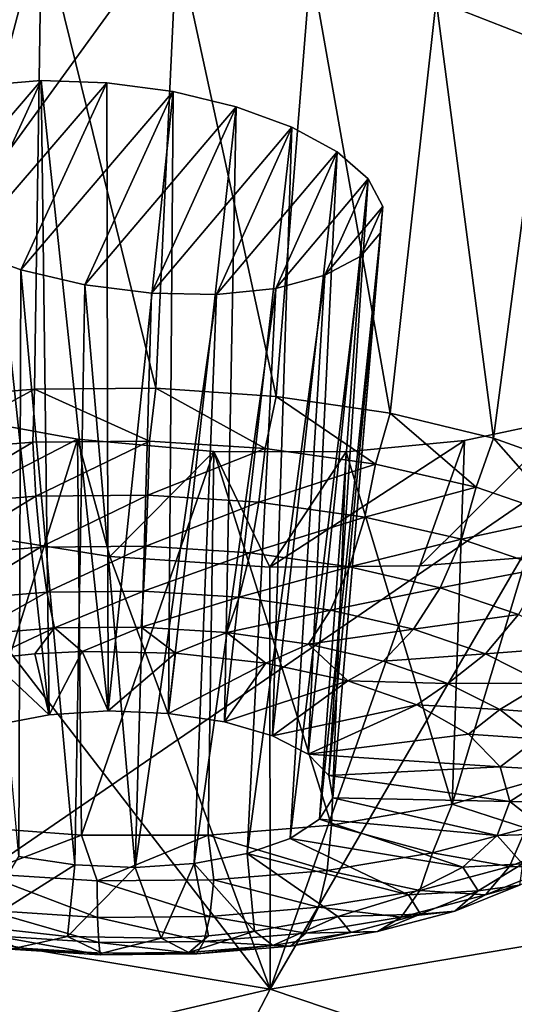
# Model space of a CAD drawing. Header units: metres. Extents: x -106 to 264, y -111 to 81.
# Tile 357 of 549: x 186.59 to 187.76, y 13.1 to 15.43. Entities that reach past the tile are written whole.
import ezdxf

# ---------------------------------------------------------------- set-up
doc = ezdxf.new("R2010")
doc.units = ezdxf.units.M
doc.layers.add('solid_20422013', color=7, linetype='CONTINUOUS')

msp = doc.modelspace()

# ---------------------------------------------------------------- linework, layer by layer
at = {"layer": 'solid_20422013'}
for points in [[(187.09584, 15.847991, 233.773071), (184.726761, 16.258686, 232.632324), (181.244278, 12.29898, 238.393173)], [(187.09584, 15.847991, 233.773071), (181.244278, 12.29898, 238.393173), (184.160324, 11.802539, 239.772095)], [(189.560303, 15.507747, 234.71814), (187.09584, 15.847991, 233.773071), (184.160324, 11.802539, 239.772095)], [(186.347336, 14.530637, 163.528076), (186.333145, 15.661924, 163.893921), (186.64296, 15.652119, 163.809921)], [(186.625793, 14.553652, 163.461197), (186.347336, 14.530637, 163.528076), (186.64296, 15.652119, 163.809921)], [(186.91275, 14.555537, 163.447174), (186.625793, 14.553652, 163.461197), (186.64296, 15.652119, 163.809921)], [(186.91275, 14.555537, 163.447174), (186.64296, 15.652119, 163.809921), (186.96254, 15.617235, 163.787811)], [(187.196671, 14.536219, 163.486603), (186.91275, 14.555537, 163.447174), (186.96254, 15.617235, 163.787811)], [(187.196671, 14.536219, 163.486603), (186.96254, 15.617235, 163.787811), (187.278549, 15.556032, 163.82869)], [(187.466156, 14.496469, 163.577881), (187.196671, 14.536219, 163.486603), (187.278549, 15.556032, 163.82869)], [(187.466156, 14.496469, 163.577881), (187.278549, 15.556032, 163.82869), (187.574463, 15.471257, 163.930969)], [(187.832626, 15.370441, 164.08725), (187.574463, 15.471257, 163.930969), (188.007523, 15.552822, 163.604645)], [(189.560303, 15.507747, 234.71814), (184.160324, 11.802539, 239.772095), (187.189865, 11.391417, 240.914032)], [(192.101944, 15.240468, 235.460526), (189.560303, 15.507747, 234.71814), (187.189865, 11.391417, 240.914032)], [(187.710403, 14.437888, 163.717346), (187.466156, 14.496469, 163.577881), (187.574463, 15.471257, 163.930969)], [(187.710403, 14.437888, 163.717346), (187.574463, 15.471257, 163.930969), (187.832626, 15.370441, 164.08725)], [(187.919601, 14.362826, 163.899414), (187.710403, 14.437888, 163.717346), (187.832626, 15.370441, 164.08725)], [(186.351105, 14.944027, 165.518356), (186.500671, 15.270259, 164.733505), (186.642319, 15.282426, 164.66011)], [(186.459198, 14.8845, 165.620178), (186.351105, 14.944027, 165.518356), (186.642319, 15.282426, 164.66011)], [(186.459198, 14.8845, 165.620178), (186.642319, 15.282426, 164.66011), (186.796677, 15.277016, 164.622284)], [(186.593552, 14.835238, 165.69133), (186.459198, 14.8845, 165.620178), (186.796677, 15.277016, 164.622284)], [(186.500671, 15.270259, 164.733505), (186.661118, 13.784597, 164.175735), (186.642319, 15.282426, 164.66011)], [(186.593552, 14.835238, 165.69133), (186.796677, 15.277016, 164.622284), (186.95369, 15.256303, 164.62233)], [(186.642319, 15.282426, 164.66011), (186.661118, 13.784597, 164.175735), (186.8004, 13.79381, 164.148056)], [(186.796677, 15.277016, 164.622284), (186.642319, 15.282426, 164.66011), (186.8004, 13.79381, 164.148056)], [(186.95369, 15.256303, 164.62233), (186.796677, 15.277016, 164.622284), (186.8004, 13.79381, 164.148056)], [(186.500671, 15.270259, 164.733505), (186.53566, 13.761169, 164.238724), (186.661118, 13.784597, 164.175735)], [(186.744843, 14.799562, 165.727173), (186.593552, 14.835238, 165.69133), (186.95369, 15.256303, 164.62233)], [(186.744843, 14.799562, 165.727173), (186.95369, 15.256303, 164.62233), (187.102478, 15.220294, 164.659058)], [(186.95369, 15.256303, 164.62233), (186.8004, 13.79381, 164.148056), (186.942261, 13.788059, 164.157944)], [(187.102478, 15.220294, 164.659058), (186.95369, 15.256303, 164.62233), (186.942261, 13.788059, 164.157944)], [(192.101944, 15.240468, 235.460526), (187.189865, 11.391417, 240.914032), (190.311218, 11.06856, 241.810806)], [(186.902603, 14.780349, 165.725739), (186.744843, 14.799562, 165.727173), (187.102478, 15.220294, 164.659058)], [(186.902603, 14.780349, 165.725739), (187.102478, 15.220294, 164.659058), (187.234238, 15.171808, 164.730133)], [(187.102478, 15.220294, 164.659058), (186.942261, 13.788059, 164.157944), (187.07518, 13.767813, 164.204575)], [(187.234238, 15.171808, 164.730133), (187.102478, 15.220294, 164.659058), (187.07518, 13.767813, 164.204575)], [(186.902603, 14.780349, 165.725739), (187.234238, 15.171808, 164.730133), (187.056152, 14.777226, 165.686661)], [(187.056152, 14.777226, 165.686661), (187.234238, 15.171808, 164.730133), (187.341003, 15.113698, 164.831879)], [(187.234238, 15.171808, 164.730133), (187.07518, 13.767813, 164.204575), (187.1884, 13.73471, 164.284195)], [(187.341003, 15.113698, 164.831879), (187.234238, 15.171808, 164.730133), (187.1884, 13.73471, 164.284195)], [(187.056152, 14.777226, 165.686661), (187.341003, 15.113698, 164.831879), (187.196045, 14.791564, 165.612762)], [(187.341003, 15.113698, 164.831879), (187.1884, 13.73471, 164.284195), (187.272751, 13.691433, 164.39032)], [(187.196045, 14.791564, 165.612762), (187.341003, 15.113698, 164.831879), (187.414337, 15.049774, 164.956924)], [(187.414337, 15.049774, 164.956924), (187.341003, 15.113698, 164.831879), (187.272751, 13.691433, 164.39032)], [(187.196045, 14.791564, 165.612762), (187.414337, 15.049774, 164.956924), (187.312241, 14.822444, 165.509003)], [(187.414337, 15.049774, 164.956924), (187.272751, 13.691433, 164.39032), (187.321396, 13.641487, 164.514389)], [(187.312241, 14.822444, 165.509003), (187.414337, 15.049774, 164.956924), (187.449066, 14.985025, 165.095917)], [(187.449066, 14.985025, 165.095917), (187.414337, 15.049774, 164.956924), (187.321396, 13.641487, 164.514389)], [(187.312241, 14.822444, 165.509003), (187.449066, 14.985025, 165.095917), (187.396805, 14.867376, 165.381744)], [(187.449066, 14.985025, 165.095917), (187.321396, 13.641487, 164.514389), (187.330399, 13.58892, 164.646332)], [(187.443329, 14.922904, 165.240356), (187.449066, 14.985025, 165.095917), (187.330399, 13.58892, 164.646332)], [(187.396805, 14.867376, 165.381744), (187.449066, 14.985025, 165.095917), (187.443329, 14.922904, 165.240356)], [(187.443329, 14.922904, 165.240356), (187.330399, 13.58892, 164.646332), (187.299026, 13.537989, 164.775467)], [(187.396805, 14.867376, 165.381744), (187.443329, 14.922904, 165.240356), (187.299026, 13.537989, 164.775467)], [(186.593552, 14.835238, 165.69133), (186.588852, 13.450431, 165.018677), (186.459198, 14.8845, 165.620178)], [(187.396805, 14.867376, 165.381744), (187.299026, 13.537989, 164.775467), (187.229813, 13.49282, 164.891327)], [(187.312241, 14.822444, 165.509003), (187.396805, 14.867376, 165.381744), (187.229813, 13.49282, 164.891327)], [(186.593552, 14.835238, 165.69133), (186.721771, 13.430184, 165.065308), (186.588852, 13.450431, 165.018677)], [(186.744843, 14.799562, 165.727173), (186.721771, 13.430184, 165.065308), (186.593552, 14.835238, 165.69133)], [(187.312241, 14.822444, 165.509003), (187.229813, 13.49282, 164.891327), (187.128372, 13.457074, 164.984528)], [(187.196045, 14.791564, 165.612762), (187.312241, 14.822444, 165.509003), (187.128372, 13.457074, 164.984528)], [(186.744843, 14.799562, 165.727173), (186.863632, 13.424434, 165.07518), (186.721771, 13.430184, 165.065308)], [(186.902603, 14.780349, 165.725739), (186.863632, 13.424434, 165.07518), (186.744843, 14.799562, 165.727173)], [(187.196045, 14.791564, 165.612762), (187.128372, 13.457074, 164.984528), (187.002914, 13.433646, 165.047516)], [(187.056152, 14.777226, 165.686661), (187.196045, 14.791564, 165.612762), (187.002914, 13.433646, 165.047516)], [(186.902603, 14.780349, 165.725739), (187.056152, 14.777226, 165.686661), (186.863632, 13.424434, 165.07518)], [(187.056152, 14.777226, 165.686661), (187.002914, 13.433646, 165.047516), (186.863632, 13.424434, 165.07518)], [(186.35437, 14.406051, 163.503754), (186.347336, 14.530637, 163.528076), (186.625793, 14.553652, 163.461197)], [(186.621887, 14.428391, 163.438919), (186.35437, 14.406051, 163.503754), (186.625793, 14.553652, 163.461197)], [(186.897629, 14.430875, 163.423752), (186.621887, 14.428391, 163.438919), (186.625793, 14.553652, 163.461197)], [(186.897629, 14.430875, 163.423752), (186.625793, 14.553652, 163.461197), (186.91275, 14.555537, 163.447174)], [(187.17099, 14.413404, 163.458878), (186.897629, 14.430875, 163.423752), (186.91275, 14.555537, 163.447174)], [(187.17099, 14.413404, 163.458878), (186.91275, 14.555537, 163.447174), (187.196671, 14.536219, 163.486603)], [(187.431473, 14.37665, 163.542908), (187.17099, 14.413404, 163.458878), (187.196671, 14.536219, 163.486603)], [(187.431473, 14.37665, 163.542908), (187.196671, 14.536219, 163.486603), (187.466156, 14.496469, 163.577881)], [(186.411972, 14.492759, 166.516174), (186.727966, 14.435417, 166.555435), (186.335724, 14.232778, 167.119934)], [(186.441971, 13.522794, 166.060272), (186.727966, 14.435417, 166.555435), (186.411972, 14.492759, 166.516174)], [(187.669083, 14.322027, 163.672638), (187.431473, 14.37665, 163.542908), (187.466156, 14.496469, 163.577881)], [(187.669083, 14.322027, 163.672638), (187.466156, 14.496469, 163.577881), (187.710403, 14.437888, 163.717346)], [(187.886246, 14.484264, 166.12352), (187.776306, 14.155211, 166.905365), (187.536102, 14.136023, 167.011887)], [(187.6418, 14.432035, 166.309082), (187.886246, 14.484264, 166.12352), (187.536102, 14.136023, 167.011887)], [(187.612656, 13.573388, 165.895172), (187.886246, 14.484264, 166.12352), (187.6418, 14.432035, 166.309082)], [(187.612656, 13.573388, 165.895172), (187.85965, 13.644835, 165.707458), (187.886246, 14.484264, 166.12352)], [(187.874664, 14.251633, 163.843063), (187.669083, 14.322027, 163.672638), (187.710403, 14.437888, 163.717346)], [(187.874664, 14.251633, 163.843063), (187.710403, 14.437888, 163.717346), (187.919601, 14.362826, 163.899414)], [(186.727966, 14.435417, 166.555435), (186.804382, 14.158026, 167.15802), (186.335724, 14.232778, 167.119934)], [(186.372116, 14.279676, 163.510056), (186.35437, 14.406051, 163.503754), (186.621887, 14.428391, 163.438919)], [(186.629013, 14.30113, 163.447784), (186.372116, 14.279676, 163.510056), (186.621887, 14.428391, 163.438919)], [(186.441971, 13.522794, 166.060272), (186.737106, 13.500272, 166.107391), (186.727966, 14.435417, 166.555435)], [(186.629013, 14.30113, 163.447784), (186.621887, 14.428391, 163.438919), (186.897629, 14.430875, 163.423752)], [(186.893799, 14.303515, 163.433228), (186.629013, 14.30113, 163.447784), (186.897629, 14.430875, 163.423752)], [(186.727966, 14.435417, 166.555435), (187.049622, 14.406413, 166.532425), (186.804382, 14.158026, 167.15802)], [(186.737106, 13.500272, 166.107391), (187.049622, 14.406413, 166.532425), (186.727966, 14.435417, 166.555435)], [(186.893799, 14.303515, 163.433228), (186.897629, 14.430875, 163.423752), (187.17099, 14.413404, 163.458878)], [(187.6418, 14.432035, 166.309082), (187.536102, 14.136023, 167.011887), (187.181915, 14.13302, 167.112549)], [(187.362335, 14.405252, 166.446838), (187.6418, 14.432035, 166.309082), (187.181915, 14.13302, 167.112549)], [(187.612656, 13.573388, 165.895172), (187.6418, 14.432035, 166.309082), (187.362335, 14.405252, 166.446838)], [(186.737106, 13.500272, 166.107391), (187.036621, 13.500792, 166.096405), (187.049622, 14.406413, 166.532425)], [(187.049622, 14.406413, 166.532425), (187.181915, 14.13302, 167.112549), (186.804382, 14.158026, 167.15802)], [(187.156326, 14.286737, 163.466949), (186.893799, 14.303515, 163.433228), (187.17099, 14.413404, 163.458878)], [(187.036621, 13.500792, 166.096405), (187.327438, 13.524331, 166.027786), (187.049622, 14.406413, 166.532425)], [(187.049622, 14.406413, 166.532425), (187.362335, 14.405252, 166.446838), (187.181915, 14.13302, 167.112549)], [(187.327438, 13.524331, 166.027786), (187.362335, 14.405252, 166.446838), (187.049622, 14.406413, 166.532425)], [(187.156326, 14.286737, 163.466949), (187.17099, 14.413404, 163.458878), (187.431473, 14.37665, 163.542908)], [(187.612656, 13.573388, 165.895172), (187.362335, 14.405252, 166.446838), (187.327438, 13.524331, 166.027786)], [(187.406464, 14.251443, 163.547653), (187.156326, 14.286737, 163.466949), (187.431473, 14.37665, 163.542908)], [(187.406464, 14.251443, 163.547653), (187.431473, 14.37665, 163.542908), (187.669083, 14.322027, 163.672638)], [(187.634644, 14.198987, 163.672241), (187.406464, 14.251443, 163.547653), (187.669083, 14.322027, 163.672638)], [(187.634644, 14.198987, 163.672241), (187.669083, 14.322027, 163.672638), (187.874664, 14.251633, 163.843063)], [(186.399384, 14.160375, 163.546768), (186.372116, 14.279676, 163.510056), (186.629013, 14.30113, 163.447784)], [(186.640488, 14.180511, 163.488327), (186.399384, 14.160375, 163.546768), (186.629013, 14.30113, 163.447784)], [(186.640488, 14.180511, 163.488327), (186.629013, 14.30113, 163.447784), (186.893799, 14.303515, 163.433228)], [(186.888992, 14.182748, 163.47467), (186.640488, 14.180511, 163.488327), (186.893799, 14.303515, 163.433228)], [(186.888992, 14.182748, 163.47467), (186.893799, 14.303515, 163.433228), (187.156326, 14.286737, 163.466949)], [(187.135376, 14.167002, 163.506317), (186.888992, 14.182748, 163.47467), (187.156326, 14.286737, 163.466949)], [(187.135376, 14.167002, 163.506317), (187.156326, 14.286737, 163.466949), (187.406464, 14.251443, 163.547653)], [(187.370132, 14.133878, 163.582062), (187.135376, 14.167002, 163.506317), (187.406464, 14.251443, 163.547653)], [(187.370132, 14.133878, 163.582062), (187.406464, 14.251443, 163.547653), (187.634644, 14.198987, 163.672241)], [(187.832062, 14.131387, 163.835907), (187.634644, 14.198987, 163.672241), (187.874664, 14.251633, 163.843063)], [(186.335724, 14.232778, 167.119934), (187.183121, 13.136764, 169.345245), (185.086807, 13.485347, 169.110733)], [(186.335724, 14.232778, 167.119934), (186.804382, 14.158026, 167.15802), (187.183121, 13.136764, 169.345245)], [(186.655579, 14.074407, 163.557892), (186.640488, 14.180511, 163.488327), (186.888992, 14.182748, 163.47467)], [(186.88353, 14.076459, 163.545364), (186.655579, 14.074407, 163.557892), (186.888992, 14.182748, 163.47467)], [(186.88353, 14.076459, 163.545364), (186.888992, 14.182748, 163.47467), (187.135376, 14.167002, 163.506317)], [(187.584274, 14.084648, 163.698975), (187.370132, 14.133878, 163.582062), (187.634644, 14.198987, 163.672241)], [(187.584274, 14.084648, 163.698975), (187.634644, 14.198987, 163.672241), (187.832062, 14.131387, 163.835907)], [(186.434433, 14.055938, 163.611496), (186.399384, 14.160375, 163.546768), (186.640488, 14.180511, 163.488327)], [(186.655579, 14.074407, 163.557892), (186.434433, 14.055938, 163.611496), (186.640488, 14.180511, 163.488327)], [(187.109512, 14.062016, 163.574387), (186.88353, 14.076459, 163.545364), (187.135376, 14.167002, 163.506317)], [(187.109512, 14.062016, 163.574387), (187.135376, 14.167002, 163.506317), (187.370132, 14.133878, 163.582062)], [(186.804382, 14.158026, 167.15802), (187.181915, 14.13302, 167.112549), (187.183121, 13.136764, 169.345245)], [(187.181915, 14.13302, 167.112549), (187.536102, 14.136023, 167.011887), (187.183121, 13.136764, 169.345245)], [(189.633743, 13.550697, 167.849228), (187.183121, 13.136764, 169.345245), (187.776306, 14.155211, 166.905365)], [(187.536102, 14.136023, 167.011887), (187.776306, 14.155211, 166.905365), (187.183121, 13.136764, 169.345245)], [(187.32486, 14.031633, 163.64386), (187.109512, 14.062016, 163.574387), (187.370132, 14.133878, 163.582062)], [(187.32486, 14.031633, 163.64386), (187.370132, 14.133878, 163.582062), (187.584274, 14.084648, 163.698975)], [(187.769562, 14.021205, 163.852585), (187.584274, 14.084648, 163.698975), (187.832062, 14.131387, 163.835907)], [(186.474945, 13.973184, 163.700012), (186.434433, 14.055938, 163.611496), (186.655579, 14.074407, 163.557892)], [(186.673294, 13.989749, 163.651932), (186.474945, 13.973184, 163.700012), (186.655579, 14.074407, 163.557892)], [(186.673294, 13.989749, 163.651932), (186.655579, 14.074407, 163.557892), (186.88353, 14.076459, 163.545364)], [(186.877747, 13.99159, 163.640701), (186.673294, 13.989749, 163.651932), (186.88353, 14.076459, 163.545364)], [(186.877747, 13.99159, 163.640701), (186.88353, 14.076459, 163.545364), (187.109512, 14.062016, 163.574387)], [(187.521271, 13.986477, 163.751114), (187.32486, 14.031633, 163.64386), (187.584274, 14.084648, 163.698975)], [(187.521271, 13.986477, 163.751114), (187.584274, 14.084648, 163.698975), (187.769562, 14.021205, 163.852585)], [(187.080444, 13.978636, 163.666733), (186.877747, 13.99159, 163.640701), (187.109512, 14.062016, 163.574387)], [(187.080444, 13.978636, 163.666733), (187.109512, 14.062016, 163.574387), (187.32486, 14.031633, 163.64386)], [(187.273575, 13.951385, 163.72905), (187.080444, 13.978636, 163.666733), (187.32486, 14.031633, 163.64386)], [(187.273575, 13.951385, 163.72905), (187.32486, 14.031633, 163.64386), (187.521271, 13.986477, 163.751114)], [(187.691223, 13.928284, 163.891998), (187.521271, 13.986477, 163.751114), (187.769562, 14.021205, 163.852585)], [(187.691223, 13.928284, 163.891998), (187.769562, 14.021205, 163.852585), (187.918869, 13.945987, 164.036972)], [(186.51825, 13.917557, 163.806427), (186.474945, 13.973184, 163.700012), (186.673294, 13.989749, 163.651932)], [(186.626892, 13.928203, 163.776138), (186.51825, 13.917557, 163.806427), (186.673294, 13.989749, 163.651932)], [(186.738663, 13.933776, 163.758499), (186.626892, 13.928203, 163.776138), (186.673294, 13.989749, 163.651932)], [(186.738663, 13.933776, 163.758499), (186.673294, 13.989749, 163.651932), (186.877747, 13.99159, 163.640701)], [(186.959366, 13.92979, 163.761398), (186.738663, 13.933776, 163.758499), (186.877747, 13.99159, 163.640701)], [(186.959366, 13.92979, 163.761398), (186.877747, 13.99159, 163.640701), (187.080444, 13.978636, 163.666733)], [(187.172684, 13.906453, 163.813202), (186.959366, 13.92979, 163.761398), (187.080444, 13.978636, 163.666733)], [(187.172684, 13.906453, 163.813202), (187.080444, 13.978636, 163.666733), (187.273575, 13.951385, 163.72905)], [(187.449753, 13.910884, 163.825226), (187.273575, 13.951385, 163.72905), (187.521271, 13.986477, 163.751114)], [(187.449753, 13.910884, 163.825226), (187.521271, 13.986477, 163.751114), (187.691223, 13.928284, 163.891998)], [(187.366272, 13.865118, 163.910934), (187.172684, 13.906453, 163.813202), (187.273575, 13.951385, 163.72905)], [(187.366272, 13.865118, 163.910934), (187.273575, 13.951385, 163.72905), (187.449753, 13.910884, 163.825226)], [(186.661118, 13.784597, 164.175735), (186.51825, 13.917557, 163.806427), (186.626892, 13.928203, 163.776138)], [(186.661118, 13.784597, 164.175735), (186.626892, 13.928203, 163.776138), (186.738663, 13.933776, 163.758499)], [(186.8004, 13.79381, 164.148056), (186.661118, 13.784597, 164.175735), (186.738663, 13.933776, 163.758499)], [(186.8004, 13.79381, 164.148056), (186.738663, 13.933776, 163.758499), (186.959366, 13.92979, 163.761398)], [(186.942261, 13.788059, 164.157944), (186.8004, 13.79381, 164.148056), (186.959366, 13.92979, 163.761398)], [(186.942261, 13.788059, 164.157944), (186.959366, 13.92979, 163.761398), (187.172684, 13.906453, 163.813202)], [(187.602188, 13.858689, 163.951599), (187.449753, 13.910884, 163.825226), (187.691223, 13.928284, 163.891998)], [(187.602188, 13.858689, 163.951599), (187.691223, 13.928284, 163.891998), (187.828186, 13.859289, 164.061127)], [(187.828186, 13.859289, 164.061127), (187.691223, 13.928284, 163.891998), (187.918869, 13.945987, 164.036972)], [(186.661118, 13.784597, 164.175735), (186.53566, 13.761169, 164.238724), (186.51825, 13.917557, 163.806427)], [(187.07518, 13.767813, 164.204575), (186.942261, 13.788059, 164.157944), (187.172684, 13.906453, 163.813202)], [(187.07518, 13.767813, 164.204575), (187.172684, 13.906453, 163.813202), (187.366272, 13.865118, 163.910934)], [(187.366272, 13.865118, 163.910934), (187.449753, 13.910884, 163.825226), (187.602188, 13.858689, 163.951599)], [(187.1884, 13.73471, 164.284195), (187.07518, 13.767813, 164.204575), (187.366272, 13.865118, 163.910934)], [(187.1884, 13.73471, 164.284195), (187.366272, 13.865118, 163.910934), (187.528915, 13.808176, 164.04892)], [(187.528915, 13.808176, 164.04892), (187.366272, 13.865118, 163.910934), (187.602188, 13.858689, 163.951599)], [(187.528915, 13.808176, 164.04892), (187.602188, 13.858689, 163.951599), (187.725021, 13.796807, 164.103302)], [(187.725021, 13.796807, 164.103302), (187.602188, 13.858689, 163.951599), (187.828186, 13.859289, 164.061127)], [(187.725021, 13.796807, 164.103302), (187.828186, 13.859289, 164.061127), (187.926865, 13.782145, 164.251999)], [(187.272751, 13.691433, 164.39032), (187.1884, 13.73471, 164.284195), (187.528915, 13.808176, 164.04892)], [(187.272751, 13.691433, 164.39032), (187.528915, 13.808176, 164.04892), (187.651199, 13.738925, 164.219162)], [(187.651199, 13.738925, 164.219162), (187.528915, 13.808176, 164.04892), (187.725021, 13.796807, 164.103302)], [(187.651199, 13.738925, 164.219162), (187.725021, 13.796807, 164.103302), (187.813522, 13.727615, 164.27449)], [(187.813522, 13.727615, 164.27449), (187.725021, 13.796807, 164.103302), (187.926865, 13.782145, 164.251999)], [(187.272751, 13.691433, 164.39032), (187.651199, 13.738925, 164.219162), (187.726044, 13.661374, 164.411835)], [(187.726044, 13.661374, 164.411835), (187.651199, 13.738925, 164.219162), (187.813522, 13.727615, 164.27449)], [(187.726044, 13.661374, 164.411835), (187.813522, 13.727615, 164.27449), (187.864319, 13.653773, 164.458603)], [(187.321396, 13.641487, 164.514389), (187.272751, 13.691433, 164.39032), (187.726044, 13.661374, 164.411835)], [(187.321396, 13.641487, 164.514389), (187.726044, 13.661374, 164.411835), (187.749115, 13.580013, 164.615738)], [(187.749115, 13.580013, 164.615738), (187.726044, 13.661374, 164.411835), (187.864319, 13.653773, 164.458603)], [(187.749115, 13.580013, 164.615738), (187.864319, 13.653773, 164.458603), (187.875443, 13.578119, 164.648544)], [(187.330399, 13.58892, 164.646332), (187.321396, 13.641487, 164.514389), (187.749115, 13.580013, 164.615738)], [(187.787384, 13.517328, 165.693039), (187.85965, 13.644835, 165.707458), (187.612656, 13.573388, 165.895172)], [(187.299026, 13.537989, 164.775467), (187.330399, 13.58892, 164.646332), (187.71907, 13.499555, 164.819107)], [(187.330399, 13.58892, 164.646332), (187.749115, 13.580013, 164.615738), (187.71907, 13.499555, 164.819107)], [(187.71907, 13.499555, 164.819107), (187.749115, 13.580013, 164.615738), (187.846466, 13.503558, 164.837036)], [(187.749115, 13.580013, 164.615738), (187.875443, 13.578119, 164.648544), (187.846466, 13.503558, 164.837036)], [(187.566437, 13.458576, 165.847977), (187.612656, 13.573388, 165.895172), (187.327438, 13.524331, 166.027786)], [(187.566437, 13.458576, 165.847977), (187.787384, 13.517328, 165.693039), (187.612656, 13.573388, 165.895172)], [(189.633743, 13.550697, 167.849228), (189.124649, 12.481817, 170.390671), (187.183121, 13.136764, 169.345245)], [(187.229813, 13.49282, 164.891327), (187.299026, 13.537989, 164.775467), (187.637665, 13.424654, 165.010147)], [(187.299026, 13.537989, 164.775467), (187.71907, 13.499555, 164.819107), (187.637665, 13.424654, 165.010147)], [(186.500809, 13.409883, 166.004898), (186.737106, 13.500272, 166.107391), (186.441971, 13.522794, 166.060272)], [(187.317429, 13.417235, 165.960007), (187.327438, 13.524331, 166.027786), (187.036621, 13.500792, 166.096405)], [(187.317429, 13.417235, 165.960007), (187.566437, 13.458576, 165.847977), (187.327438, 13.524331, 166.027786)], [(187.748245, 13.426224, 165.612457), (187.787384, 13.517328, 165.693039), (187.566437, 13.458576, 165.847977)], [(187.748245, 13.426224, 165.612457), (187.925293, 13.497196, 165.428207), (187.787384, 13.517328, 165.693039)], [(185.086807, 13.485347, 169.110733), (187.183121, 13.136764, 169.345245), (184.497421, 12.507689, 171.377686)], [(186.500809, 13.409883, 166.004898), (186.774185, 13.392411, 166.040009), (186.737106, 13.500272, 166.107391)], [(186.774185, 13.392411, 166.040009), (187.036621, 13.500792, 166.096405), (186.737106, 13.500272, 166.107391)], [(186.774185, 13.392411, 166.040009), (187.049927, 13.394895, 166.024857), (187.036621, 13.500792, 166.096405)], [(187.049927, 13.394895, 166.024857), (187.317429, 13.417235, 165.960007), (187.036621, 13.500792, 166.096405)], [(187.128372, 13.457074, 164.984528), (187.229813, 13.49282, 164.891327), (187.509598, 13.359651, 165.177811)], [(187.229813, 13.49282, 164.891327), (187.637665, 13.424654, 165.010147), (187.509598, 13.359651, 165.177811)], [(187.637665, 13.424654, 165.010147), (187.71907, 13.499555, 164.819107), (187.778503, 13.432958, 165.01683)], [(187.71907, 13.499555, 164.819107), (187.846466, 13.503558, 164.837036), (187.778503, 13.432958, 165.01683)], [(187.857056, 13.426017, 165.346954), (187.925293, 13.497196, 165.428207), (187.748245, 13.426224, 165.612457)], [(186.588852, 13.450431, 165.018677), (186.721771, 13.430184, 165.065308), (186.490997, 13.284699, 165.399261)], [(187.128372, 13.457074, 164.984528), (187.145432, 13.273596, 165.406052), (187.002914, 13.433646, 165.047516)], [(187.128372, 13.457074, 164.984528), (187.509598, 13.359651, 165.177811), (187.3423, 13.308307, 165.312378)], [(187.128372, 13.457074, 164.984528), (187.3423, 13.308307, 165.312378), (187.145432, 13.273596, 165.406052)], [(187.536072, 13.369803, 165.761246), (187.566437, 13.458576, 165.847977), (187.317429, 13.417235, 165.960007)], [(187.536072, 13.369803, 165.761246), (187.748245, 13.426224, 165.612457), (187.566437, 13.458576, 165.847977)], [(186.721771, 13.430184, 165.065308), (186.704315, 13.261363, 165.45108), (186.490997, 13.284699, 165.399261)], [(186.721771, 13.430184, 165.065308), (186.863632, 13.424434, 165.07518), (186.704315, 13.261363, 165.45108)], [(186.863632, 13.424434, 165.07518), (186.925018, 13.257377, 165.453964), (186.704315, 13.261363, 165.45108)], [(186.863632, 13.424434, 165.07518), (187.002914, 13.433646, 165.047516), (186.925018, 13.257377, 165.453964)], [(187.002914, 13.433646, 165.047516), (187.036789, 13.26295, 165.43634), (186.925018, 13.257377, 165.453964)], [(187.002914, 13.433646, 165.047516), (187.145432, 13.273596, 165.406052), (187.036789, 13.26295, 165.43634)], [(187.049927, 13.394895, 166.024857), (187.296951, 13.330103, 165.868835), (187.317429, 13.417235, 165.960007)], [(187.296951, 13.330103, 165.868835), (187.536072, 13.369803, 165.761246), (187.317429, 13.417235, 165.960007)], [(187.509598, 13.359651, 165.177811), (187.637665, 13.424654, 165.010147), (187.674164, 13.369031, 165.181015)], [(187.690903, 13.359409, 165.519882), (187.748245, 13.426224, 165.612457), (187.536072, 13.369803, 165.761246)], [(187.637665, 13.424654, 165.010147), (187.778503, 13.432958, 165.01683), (187.674164, 13.369031, 165.181015)], [(187.674164, 13.369031, 165.181015), (187.778503, 13.432958, 165.01683), (187.771484, 13.382344, 165.262726)], [(187.690903, 13.359409, 165.519882), (187.857056, 13.426017, 165.346954), (187.748245, 13.426224, 165.612457)], [(187.771484, 13.382344, 165.262726), (187.857056, 13.426017, 165.346954), (187.690903, 13.359409, 165.519882)], [(186.775253, 13.306264, 165.945663), (186.774185, 13.392411, 166.040009), (186.500809, 13.409883, 166.004898)], [(186.512741, 13.323041, 165.911942), (186.775253, 13.306264, 165.945663), (186.500809, 13.409883, 166.004898)], [(187.040054, 13.308648, 165.931107), (187.049927, 13.394895, 166.024857), (186.774185, 13.392411, 166.040009)], [(186.775253, 13.306264, 165.945663), (187.040054, 13.308648, 165.931107), (186.774185, 13.392411, 166.040009)], [(187.040054, 13.308648, 165.931107), (187.296951, 13.330103, 165.868835), (187.049927, 13.394895, 166.024857)], [(187.491776, 13.306458, 165.659515), (187.536072, 13.369803, 165.761246), (187.296951, 13.330103, 165.868835)], [(187.491776, 13.306458, 165.659515), (187.690903, 13.359409, 165.519882), (187.536072, 13.369803, 165.761246)], [(187.509598, 13.359651, 165.177811), (187.674164, 13.369031, 165.181015), (187.53746, 13.314233, 165.323273)], [(187.53746, 13.314233, 165.323273), (187.674164, 13.369031, 165.181015), (187.619064, 13.321248, 165.421341)], [(187.619064, 13.321248, 165.421341), (187.771484, 13.382344, 165.262726), (187.690903, 13.359409, 165.519882)], [(187.674164, 13.369031, 165.181015), (187.771484, 13.382344, 165.262726), (187.619064, 13.321248, 165.421341)], [(187.3423, 13.308307, 165.312378), (187.509598, 13.359651, 165.177811), (187.53746, 13.314233, 165.323273)], [(187.619064, 13.321248, 165.421341), (187.690903, 13.359409, 165.519882), (187.491776, 13.306458, 165.659515)], [(186.77774, 13.246826, 165.832581), (186.775253, 13.306264, 165.945663), (186.512741, 13.323041, 165.911942)], [(186.531372, 13.262572, 165.800934), (186.77774, 13.246826, 165.832581), (186.512741, 13.323041, 165.911942)], [(187.040054, 13.308648, 165.931107), (187.267349, 13.269199, 165.760483), (187.296951, 13.330103, 165.868835)], [(187.267349, 13.269199, 165.760483), (187.491776, 13.306458, 165.659515), (187.296951, 13.330103, 165.868835)], [(187.436432, 13.272679, 165.549423), (187.619064, 13.321248, 165.421341), (187.491776, 13.306458, 165.659515)], [(187.53746, 13.314233, 165.323273), (187.619064, 13.321248, 165.421341), (187.436432, 13.272679, 165.549423)], [(187.02626, 13.249064, 165.818924), (187.040054, 13.308648, 165.931107), (186.775253, 13.306264, 165.945663)], [(186.77774, 13.246826, 165.832581), (187.02626, 13.249064, 165.818924), (186.775253, 13.306264, 165.945663)], [(187.02626, 13.249064, 165.818924), (187.267349, 13.269199, 165.760483), (187.040054, 13.308648, 165.931107)], [(187.145432, 13.273596, 165.406052), (187.3423, 13.308307, 165.312378), (187.189026, 13.240018, 165.521225)], [(187.3423, 13.308307, 165.312378), (187.373642, 13.27067, 165.438156), (187.189026, 13.240018, 165.521225)], [(187.436432, 13.272679, 165.549423), (187.491776, 13.306458, 165.659515), (187.267349, 13.269199, 165.760483)], [(187.3423, 13.308307, 165.312378), (187.53746, 13.314233, 165.323273), (187.373642, 13.27067, 165.438156)], [(187.373642, 13.27067, 165.438156), (187.53746, 13.314233, 165.323273), (187.436432, 13.272679, 165.549423)], [(186.490997, 13.284699, 165.399261), (186.704315, 13.261363, 165.45108), (186.583527, 13.234566, 165.554504)], [(186.781479, 13.217981, 165.708176), (186.77774, 13.246826, 165.832581), (186.531372, 13.262572, 165.800934)], [(186.555496, 13.232424, 165.679138), (186.781479, 13.217981, 165.708176), (186.531372, 13.262572, 165.800934)], [(186.704315, 13.261363, 165.45108), (186.786224, 13.221612, 165.580536), (186.583527, 13.234566, 165.554504)], [(186.704315, 13.261363, 165.45108), (186.925018, 13.257377, 165.453964), (186.786224, 13.221612, 165.580536)], [(186.925018, 13.257377, 165.453964), (186.990662, 13.223453, 165.569305), (186.786224, 13.221612, 165.580536)], [(186.925018, 13.257377, 165.453964), (187.036789, 13.26295, 165.43634), (186.990662, 13.223453, 165.569305)], [(186.990662, 13.223453, 165.569305), (187.145432, 13.273596, 165.406052), (187.189026, 13.240018, 165.521225)], [(187.036789, 13.26295, 165.43634), (187.145432, 13.273596, 165.406052), (186.990662, 13.223453, 165.569305)], [(187.02626, 13.249064, 165.818924), (187.230576, 13.238503, 165.642044), (187.267349, 13.269199, 165.760483)], [(187.189026, 13.240018, 165.521225), (187.373642, 13.27067, 165.438156), (187.230576, 13.238503, 165.642044)], [(187.230576, 13.238503, 165.642044), (187.436432, 13.272679, 165.549423), (187.267349, 13.269199, 165.760483)], [(187.373642, 13.27067, 165.438156), (187.436432, 13.272679, 165.549423), (187.230576, 13.238503, 165.642044)], [(186.583527, 13.234566, 165.554504), (186.786224, 13.221612, 165.580536), (186.555496, 13.232424, 165.679138)], [(186.786224, 13.221612, 165.580536), (186.781479, 13.217981, 165.708176), (186.555496, 13.232424, 165.679138)], [(187.00943, 13.220034, 165.695648), (187.02626, 13.249064, 165.818924), (186.77774, 13.246826, 165.832581)], [(186.781479, 13.217981, 165.708176), (187.00943, 13.220034, 165.695648), (186.77774, 13.246826, 165.832581)], [(186.990662, 13.223453, 165.569305), (187.189026, 13.240018, 165.521225), (187.00943, 13.220034, 165.695648)], [(187.00943, 13.220034, 165.695648), (187.230576, 13.238503, 165.642044), (187.02626, 13.249064, 165.818924)], [(187.00943, 13.220034, 165.695648), (187.189026, 13.240018, 165.521225), (187.230576, 13.238503, 165.642044)], [(186.990662, 13.223453, 165.569305), (187.00943, 13.220034, 165.695648), (186.781479, 13.217981, 165.708176)], [(186.786224, 13.221612, 165.580536), (186.990662, 13.223453, 165.569305), (186.781479, 13.217981, 165.708176)], [(184.497421, 12.507689, 171.377686), (187.183121, 13.136764, 169.345245), (186.618774, 12.052597, 171.863571)], [(189.124649, 12.481817, 170.390671), (186.618774, 12.052597, 171.863571), (187.183121, 13.136764, 169.345245)]]:
    msp.add_3dface(points, dxfattribs=at)

doc.saveas('drawing.dxf')
